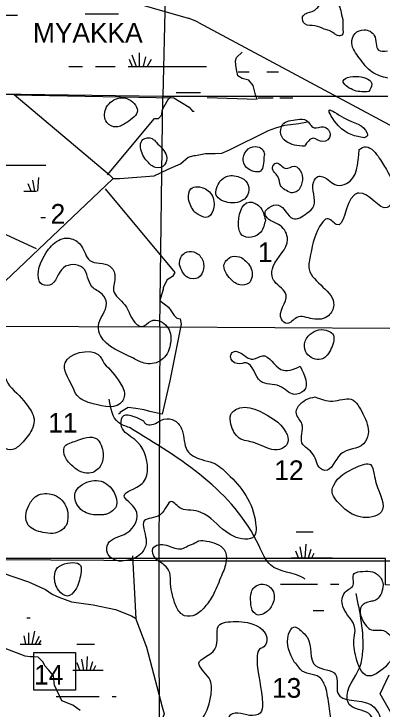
# Model space of a CAD drawing. Extents: x 408847 to 817539, y 923858 to 1151780.
# Drawn here: x 565174 to 573593, y 1031794 to 1047697 of the extents above; entities that cross this region are included whole.
import ezdxf

# ---------------------------------------------------------------- set-up
doc = ezdxf.new("R2010")
doc.units = 0
for name, color, linetype in [('Lakes and Ponds', 7, 'Continuous'), ('Level 43', 7, 'Continuous'), ('Level 47', 7, 'Continuous'), ('Local Roads Paved', 7, 'Continuous'), ('Masks for Text', 7, 'Continuous'), ('Narrow River Creek and Branch and Slough', 7, 'Continuous'), ('Section Lines', 7, 'Continuous'), ('State Park', 7, 'Continuous'), ('State Routes Highway Center Lines', 7, 'Continuous'), ('Swamps', 7, 'Continuous'), ('Township  and Range lines', 7, 'Continuous')]:
    doc.layers.add(name, color=color, linetype=linetype)

msp = doc.modelspace()

# ---------------------------------------------------------------- linework, layer by layer
at = {"layer": 'Lakes and Ponds'}
for points in [[(572495, 1047249), (572576, 1047202), (572672, 1047210), (572695, 1047382), (572697, 1047519), (572655, 1047732), (572607, 1047887), (572409, 1047999), (572256, 1047971), (572159, 1047888), (572080, 1047805), (571964, 1047741), (571856, 1047709), (571776, 1047628), (571826, 1047466), (572057, 1047425), (572272, 1047351), (572380, 1047319), (572495, 1047249)], [(573721, 1046226), (573367, 1046364), (573070, 1046690), (572901, 1047026), (572975, 1047247), (573184, 1047332), (573413, 1047206), (573509, 1046869), (573715, 1046852)], [(573286, 1045920), (573357, 1046084), (573058, 1046265), (572703, 1046136), (572803, 1046028), (573126, 1045915), (573286, 1045920)], [(567754, 1045213), (567999, 1045485), (567757, 1045762), (567543, 1045764), (567274, 1045525), (567300, 1045214), (567515, 1045110), (567754, 1045213)], [(573185, 1044864), (573258, 1044914), (573250, 1044965), (572717, 1045318), (572385, 1045498), (572594, 1045138), (573185, 1044864)], [(571819, 1044669), (572024, 1044851), (572239, 1044775), (572407, 1044921), (572254, 1045112), (572036, 1045093), (571862, 1045261), (571657, 1045280), (571317, 1045163), (571279, 1044937), (571587, 1044697), (571819, 1044669)], [(568307, 1044235), (568412, 1044182), (568621, 1044243), (568663, 1044447), (568433, 1044756), (568332, 1044843), (568123, 1044823), (568105, 1044508), (568307, 1044235)], [(570901, 1044487), (570864, 1044588), (570746, 1044659), (570534, 1044610), (570418, 1044397), (570492, 1044184), (570814, 1044103), (570892, 1044419), (570901, 1044487)], [(573067, 1044592), (572781, 1043816), (572556, 1043780), (572235, 1043971), (572125, 1043975), (572029, 1043860), (572032, 1043307), (571871, 1043135), (571553, 1043015), (571224, 1043324), (571008, 1043265), (570917, 1043160), (570943, 1043059), (571262, 1042856), (571431, 1042538), (571102, 1041917), (571077, 1041695), (571131, 1041580), (571400, 1041266), (571289, 1040710), (571421, 1040616), (571640, 1040749), (572005, 1040721), (572369, 1040793), (572487, 1041034), (571926, 1041854), (571957, 1042192), (572220, 1042918), (572331, 1043011), (572545, 1042879), (572952, 1043553), (573061, 1043599), (573706, 1043266), (573869, 1043576), (573690, 1044135), (573501, 1044439), (573189, 1044656), (573067, 1044592)], [(571514, 1043604), (571625, 1043625), (571761, 1043834), (571749, 1044059), (571590, 1044211), (571385, 1044164), (571168, 1044286), (571085, 1044181), (571207, 1043979), (571273, 1043770), (571514, 1043604)], [(569888, 1043878), (569799, 1043553), (570116, 1043374), (570335, 1043401), (570443, 1043458), (570547, 1043672), (570477, 1043873), (570370, 1043946), (570055, 1043986), (569888, 1043878)], [(569299, 1043166), (569627, 1043055), (569745, 1043273), (569669, 1043597), (569556, 1043694), (569218, 1043694), (569170, 1043468), (569299, 1043166)], [(570924, 1042981), (570789, 1043293), (570559, 1043391), (570308, 1042847), (570386, 1042638), (570606, 1042588), (570820, 1042707), (570924, 1042981)], [(565966, 1042317), (565736, 1041647), (565778, 1041544), (565991, 1041492), (566307, 1041891), (566748, 1041891), (566959, 1041456), (567190, 1041284), (567290, 1041079), (567105, 1040551), (567157, 1040338), (567908, 1039818), (568150, 1039710), (568511, 1039755), (568733, 1040056), (568754, 1040166), (568752, 1040381), (568522, 1040666), (568304, 1040671), (568099, 1040543), (567987, 1040594), (567708, 1041041), (567453, 1041370), (567484, 1041697), (567369, 1041926), (566908, 1042057), (566720, 1042387), (566487, 1042553), (566279, 1042553), (565966, 1042317)], [(568960, 1041960), (569150, 1041669), (569388, 1041663), (569510, 1041865), (569478, 1042090), (569291, 1042252), (569085, 1042231), (568992, 1042126), (568960, 1041960)], [(570380, 1042121), (570168, 1042146), (569984, 1041975), (570133, 1041629), (570342, 1041497), (570545, 1041540), (570600, 1041868), (570380, 1042121)], [(572480, 1040183), (572478, 1040349), (572371, 1040443), (571948, 1040371), (571822, 1040147), (571867, 1039935), (572201, 1039800), (572306, 1039858), (572480, 1040183)], [(567238, 1039699), (567100, 1039905), (566343, 1039716), (566508, 1039182), (566617, 1038970), (566988, 1038775), (567653, 1038831), (567698, 1038941), (567599, 1039265), (567238, 1039699)], [(571723, 1039637), (571277, 1039562), (570857, 1039876), (570644, 1039796), (570297, 1039967), (570195, 1039970), (570126, 1039858), (570279, 1039697), (570489, 1039713), (570816, 1039295), (571248, 1039183), (571585, 1038994), (571802, 1039076), (571723, 1039637)], [(565070, 1039186), (564752, 1039661), (564641, 1039725), (564435, 1039616), (564118, 1038969), (564068, 1038737), (564143, 1038417), (564581, 1038179), (564931, 1037778), (565140, 1037731), (565347, 1037870), (565584, 1038185), (565637, 1038391), (565499, 1038718), (565070, 1039186)], [(572061, 1038934), (571845, 1038869), (571632, 1038551), (571760, 1038316), (571761, 1037885), (572017, 1037620), (572182, 1037298), (572287, 1037254), (572645, 1037622), (573169, 1037862), (573273, 1038083), (573155, 1038547), (572886, 1038880), (572461, 1038841), (572061, 1038934)], [(570794, 1038611), (570340, 1038683), (570137, 1038534), (570135, 1038312), (570328, 1037993), (570674, 1037886), (571135, 1037726), (571356, 1037784), (571439, 1037898), (571391, 1038131), (570794, 1038611)], [(568140, 1038389), (567652, 1038474), (567636, 1038252), (567938, 1037961), (568229, 1037276), (568104, 1036952), (567697, 1036673), (567956, 1036360), (567757, 1035824), (567327, 1035579), (567317, 1035358), (567530, 1035190), (567742, 1035190), (568076, 1035346), (568198, 1035572), (568197, 1035680), (568154, 1036098), (568522, 1036241), (568779, 1036542), (569000, 1036379), (569218, 1036344), (569452, 1036292), (570019, 1035856), (570521, 1035683), (570633, 1035714), (570702, 1036043), (570061, 1037177), (569722, 1037431), (569469, 1037501), (569136, 1037710), (569022, 1038176), (568853, 1038390), (568605, 1038428), (568288, 1038295), (568172, 1038334), (568140, 1038389)], [(566564, 1037918), (566324, 1037779), (566346, 1037566), (566519, 1037348), (566734, 1037212), (566942, 1037196), (567164, 1037377), (567212, 1037642), (567067, 1037976), (566564, 1037918)], [(573410, 1037164), (573330, 1037386), (573009, 1037329), (572486, 1036918), (572448, 1036798), (572638, 1036468), (572851, 1036288), (573366, 1036192), (573570, 1036297), (573459, 1036953), (573410, 1037164)], [(567226, 1036239), (567311, 1036261), (567510, 1036428), (567463, 1036749), (567167, 1037006), (566743, 1036935), (566590, 1036778), (566615, 1036475), (566920, 1036252), (567226, 1036239)], [(565505, 1036436), (565445, 1036216), (565501, 1036005), (565838, 1035836), (566065, 1035814), (566367, 1035996), (566409, 1036218), (566365, 1036437), (566030, 1036710), (565659, 1036649), (565505, 1036436)], [(569153, 1035526), (569014, 1035462), (568856, 1035475), (568663, 1035541), (568481, 1035554), (568353, 1035464), (568408, 1035244), (568613, 1035089), (568736, 1034908), (568755, 1034662), (568802, 1034404), (568891, 1034129), (569077, 1033930), (569327, 1033954), (569565, 1034161), (569747, 1034439), (569919, 1034844), (570030, 1035184), (569983, 1035443), (569800, 1035577), (569583, 1035636), (569403, 1035643), (569309, 1035595), (569153, 1035526)], [(566702, 1034886), (566697, 1035076), (566277, 1035094), (566172, 1035031), (566104, 1034819), (566198, 1034509), (566397, 1034381), (566578, 1034516), (566702, 1034886)], [(573041, 1034931), (572940, 1034874), (572941, 1034658), (572746, 1034466), (572696, 1034142), (572972, 1033640), (572955, 1033429), (572997, 1032973), (573249, 1032558), (573668, 1032764), (573861, 1033060), (573821, 1033401), (573622, 1033589), (573316, 1033622), (573208, 1033726), (573121, 1034145), (573326, 1034256), (573427, 1034279), (573588, 1034481), (573606, 1034689), (573465, 1034892), (573041, 1034931)], [(570588, 1034243), (570656, 1034009), (570766, 1033946), (570919, 1033997), (571087, 1034192), (571090, 1034513), (570876, 1034649), (570669, 1034579), (570604, 1034467), (570588, 1034243)], [(570252, 1033800), (569855, 1033697), (569772, 1033164), (569404, 1032844), (569636, 1032499), (569681, 1032128), (569494, 1031596), (568723, 1031203), (568385, 1031041), (568477, 1030718), (568696, 1030608), (569439, 1031065), (569606, 1031352), (570025, 1031377), (570071, 1031589), (570174, 1031685), (570700, 1031652), (570805, 1031704), (570855, 1031914), (570733, 1032948), (570789, 1033162), (570890, 1033219), (570954, 1033435), (570516, 1033772), (570252, 1033800)], [(571590, 1032860), (571597, 1032856), (571639, 1032821), (571724, 1032699), (572157, 1032523), (572296, 1032304), (572379, 1031860), (572407, 1031394), (572301, 1031177), (572082, 1031096), (571543, 1031075), (571342, 1030981), (571194, 1030661), (570784, 1030531), (570613, 1030353), (570587, 1030143), (570997, 1029749), (571107, 1029743), (571297, 1029855), (571322, 1030175), (571458, 1030384), (571560, 1030394), (571889, 1030052), (572210, 1030010), (572839, 1030510), (573257, 1030288), (573784, 1029839), (573997, 1029717), (574205, 1029846), (574208, 1030402), (573693, 1030974), (573645, 1031105), (573557, 1031574), (573332, 1031896), (572578, 1032155), (572531, 1032583), (572078, 1032781), (571886, 1033429), (571788, 1033540), (571572, 1033672), (571455, 1033508), (571590, 1032860)]]:
    msp.add_spline(points, degree=3, dxfattribs=at)
at = {"layer": 'Local Roads Paved'}
msp.add_line((567886, 1035302), (567963, 1033861), dxfattribs=at)
for points in [[(569590, 1045787), (570733, 1045743), (570700, 1045842), (570645, 1046062), (570546, 1046183), (570392, 1046216), (570293, 1046282), (570260, 1046425), (570249, 1046524), (570238, 1046623), (570260, 1046700), (570392, 1046821)], [(567363, 1044007), (565179, 1045848), (562444, 1045932)], [(565179, 1045848), (568831, 1045776), (569183, 1045567), (569260, 1045468), (569293, 1045468)], [(567314, 1044017), (568391, 1045303), (568479, 1045303), (568556, 1045391), (568567, 1045490), (568611, 1045578), (568710, 1045754), (568765, 1045798)], [(567369, 1044006), (567446, 1043929), (567589, 1043929), (568380, 1043995), (568523, 1044061), (568699, 1044148), (568985, 1044269), (569161, 1044423), (569293, 1044456), (569326, 1044456), (569557, 1044500), (569776, 1044500), (569930, 1044511), (570106, 1044588), (570997, 1045028), (571162, 1045094), (571370, 1045149), (571689, 1045193), (571887, 1045226)], [(561532, 1043934), (561631, 1043780), (561774, 1043912), (562016, 1043989), (562214, 1044011), (562345, 1044000), (562466, 1043879), (562609, 1043758), (562785, 1043604), (562928, 1043549), (563126, 1043483), (564346, 1042922), (564511, 1042944), (564599, 1042900), (564632, 1042845), (564698, 1042779), (565687, 1042328)], [(567435, 1043923), (564500, 1041140), (564379, 1040964), (564071, 1040744), (563884, 1040612), (563665, 1040458), (562301, 1039304)], [(567259, 1043692), (568853, 1041778), (568798, 1041690), (568677, 1041613), (568589, 1041437), (568589, 1041393), (568523, 1041195), (568512, 1041140), (568710, 1040986), (568765, 1040909), (568842, 1040799), (568897, 1040733), (568974, 1040722), (568996, 1040601), (568743, 1039304), (568567, 1038537), (568281, 1038603), (568150, 1038636), (567963, 1038669), (567787, 1038691), (567600, 1038581), (567600, 1038559), (567556, 1038537)], [(563071, 1039970), (563346, 1039552), (563445, 1038782), (563950, 1038199), (564291, 1037704), (564533, 1037231), (564654, 1036264), (564819, 1035318), (564907, 1034911), (565511, 1034708), (565896, 1034532), (566050, 1034422), (566204, 1034356), (566490, 1034246), (566984, 1034180), (567501, 1034070), (567864, 1033927), (567952, 1033872), (568205, 1033212), (568567, 1031848), (568611, 1031683), (568501, 1031397), (568479, 1031265)], [(566688, 1031760), (566523, 1031881), (566270, 1031980), (566105, 1032343), (566083, 1032552), (565973, 1032684), (565885, 1032783), (565841, 1032871), (565731, 1032981), (565632, 1032992), (565544, 1032992), (565434, 1033003), (564973, 1033179)], [(573793, 1031718), (573551, 1032140), (573751, 1032580)]]:
    msp.add_lwpolyline(points, dxfattribs=at)
at = {"layer": 'Masks for Text'}
msp.add_lwpolyline([(565630, 1033089), (566583, 1033089), (566583, 1032230), (565630, 1032230)], close=True, dxfattribs=at)
at = {"layer": 'Narrow River Creek and Branch and Slough'}
for points in [[(567816, 1038234), (567565, 1038351), (567351, 1038882)], [(571837, 1034766), (571801, 1034788), (571042, 1035091), (570780, 1035525), (567816, 1038234)], [(575009, 1028052), (574806, 1028404), (574599, 1029089), (574151, 1029638), (573536, 1030800), (573445, 1031337), (573287, 1031697), (572842, 1031902), (572797, 1032017), (573082, 1032757), (573152, 1033105), (572997, 1034442)]]:
    msp.add_spline(points, degree=3, dxfattribs=at)
at = {"layer": 'Section Lines'}
for p, q in [((568706, 1051148), (568582, 1045812)), ((568513, 1040536), (568582, 1045812)), ((563257, 1040566), (568513, 1040536)), ((568513, 1040536), (568487, 1035185)), ((568513, 1040536), (573768, 1040505)), ((563167, 1035232), (568444, 1035190)), ((568487, 1035185), (573859, 1035182))]:
    msp.add_line(p, q, dxfattribs=at)
msp.add_lwpolyline([(568487, 1035185), (568495, 1029828)], dxfattribs=at)
at = {"layer": 'State Park'}
msp.add_lwpolyline([(589721, 1045058), (589578, 1034352), (573671, 1034637), (573671, 1035240), (557880, 1035240)], dxfattribs=at)
at = {"layer": 'State Routes Highway Center Lines'}
for p, q in [((559540, 1050388), (569161, 1047598)), ((569394, 1047502), (574958, 1044517))]:
    msp.add_line(p, q, dxfattribs=at)
msp.add_arc((568826, 1046445), 1200, 61.7794, 73.8269, dxfattribs=at)
at = {"layer": 'Swamps'}
for p, q in [((564806, 1047670), (565256, 1047670)), ((567868, 1046759), (567971, 1046497)), ((568037, 1046808), (568037, 1046497)), ((567808, 1046663), (567879, 1046497)), ((568182, 1046711), (568129, 1046497)), ((568315, 1046651), (568225, 1046497)), ((567039, 1046497), (567489, 1046497)), ((567789, 1046497), (569139, 1046497)), ((569139, 1045897), (569439, 1045897)), ((571255, 1045773), (571555, 1045773)), ((565653, 1043638), (565607, 1043893)), ((565724, 1043638), (565741, 1043954)), ((565568, 1043638), (565503, 1043810)), ((571765, 1035251), (571718, 1035505)), ((571836, 1035251), (571853, 1035567)), ((571912, 1035251), (571971, 1035455)), ((571989, 1035251), (572038, 1035359)), ((565511, 1033541), (565511, 1033282)), ((565644, 1033577), (565585, 1033282)), ((565402, 1033468), (565439, 1033282)), ((565752, 1033456), (565658, 1033281)), ((566770, 1032682), (566724, 1032936)), ((566841, 1032682), (566859, 1032998)), ((566918, 1032682), (566976, 1032886)), ((566685, 1032682), (566620, 1032854)), ((566995, 1032682), (567044, 1032791))]:
    msp.add_line(p, q, dxfattribs=at)
for points in [[(566807, 1047697), (567565, 1047697)], [(566430, 1046497), (566739, 1046497)], [(569139, 1046497), (569581, 1046497)], [(570305, 1046373), (570555, 1046373)], [(570955, 1046373), (571227, 1046373)], [(568884, 1045897), (569139, 1045897)], [(570756, 1045773), (571105, 1045773)], [(564589, 1044238), (565903, 1044238)], [(565403, 1043638), (565688, 1043638)], [(565790, 1043038), (565900, 1043038)], [(571631, 1035851), (572014, 1035851)], [(571680, 1035251), (571620, 1035408)], [(571514, 1035251), (572448, 1035251), (572448, 1035251)], [(571514, 1035251), (572448, 1035251), (572448, 1035251)], [(571514, 1035251), (572448, 1035251), (572448, 1035251)], [(571266, 1034651), (572114, 1034651)], [(571266, 1034651), (572114, 1034651)], [(571266, 1034651), (572114, 1034651)], [(572414, 1034651), (572607, 1034651)], [(572414, 1034651), (572607, 1034651)], [(572414, 1034651), (572607, 1034651)], [(572018, 1034051), (572264, 1034051)], [(572018, 1034051), (572264, 1034051)], [(572018, 1034051), (572264, 1034051)], [(565470, 1033882), (565543, 1033882)], [(565791, 1033363), (565738, 1033283)], [(565320, 1033282), (565795, 1033282)], [(566610, 1033282), (567020, 1033282)], [(566520, 1032682), (567212, 1032682)], [(566142, 1032082), (567120, 1032082)], [(567420, 1032082), (567509, 1032082)]]:
    msp.add_lwpolyline(points, dxfattribs=at)
at = {"layer": 'Township  and Range lines'}
for p, q in [((563397, 1045885), (568582, 1045812)), ((568582, 1045812), (573724, 1045815))]:
    msp.add_line(p, q, dxfattribs=at)

# ---------------------------------------------------------------- texts
at = {"layer": 'Level 43'}
for s, p in [('2', (566014, 1042898)), ('1', (570752, 1042021)), ('11', (565958, 1038119)), ('12', (571127, 1037033)), ('14', (565636, 1032356)), ('13', (571076, 1032054))]:
    msp.add_text(s, height=450, rotation=360, dxfattribs=at).set_placement(p)
at = {"layer": 'Level 47'}
msp.add_text('MYAKKA', height=450, rotation=360, dxfattribs=at).set_placement((565610, 1047042))

doc.saveas('drawing.dxf')
